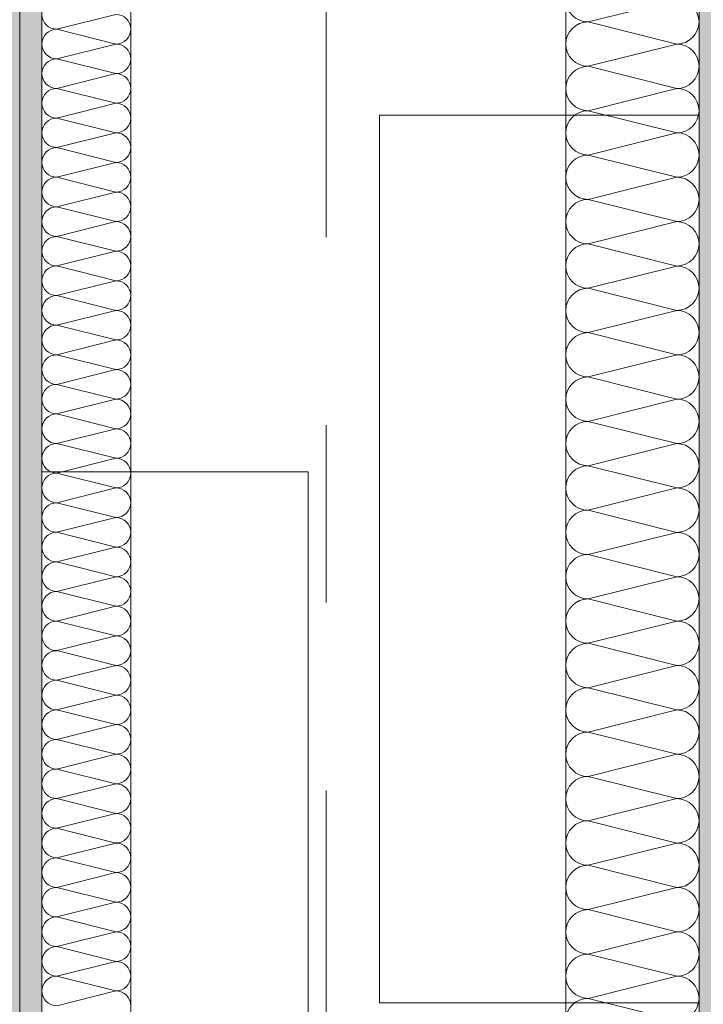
# Model space of a CAD drawing. Header units: metres. Extents: x -4 to 99, y -11 to 17.
# Tile 446 of 656: x 43.557 to 43.942, y 1.084 to 1.639. Entities that reach past the tile are written whole.
import ezdxf

# ---------------------------------------------------------------- set-up
doc = ezdxf.new("R2010")
doc.units = ezdxf.units.M
doc.header["$MEASUREMENT"] = 0
for name, pattern in [('DASHED', [0.015, 0.007, -0.008]), ('Strichlinie doppelt', [0.546806, 0.264583, -0.105833, 0.070556, -0.105833]), ('Wipeout_Contour', [1, 0, -1])]:
    doc.linetypes.add(name, pattern=pattern)
for name, color, linetype in [('152 - Bemaßung_ Beschriftung.Ausbau', 7, 'Continuous'), ('451 - Universal.Achsen Raster', 7, 'Continuous'), ('Neubau_606 - Struktur.Wand Innen Ausbau', 7, 'Continuous'), ('Neubau_802 - HKLSE.Sanitär', 7, 'Continuous')]:
    doc.layers.add(name, color=color, linetype=linetype)
doc.styles.add('ERSTELLTER_STIL_2', font='txt')
doc.dimstyles.new('ERSTELLTER_STIL__1', dxfattribs={"dimtxt": 0.1, "dimasz": 0.0532, "dimexe": 0.18, "dimexo": 0.0625, "dimgap": 0, "dimtad": 1, "dimzin": 0, "dimdsep": 46, "dimtxsty": 'ERSTELLTER_STIL_2', "dimblk": 'ARROWHEAD_2', "dimblk1": 'ARROWHEAD_2', "dimblk2": 'ARROWHEAD_2', "dimcen": 0.09, "dimse1": 1, "dimse2": 1, "dimclrd": 7, "dimclre": 7, "dimclrt": 7, "dimazin": 0, "dimtfac": 1, "dimtdec": 4, "dimtmove": 0, "dimatfit": 3, "dimfxl": 1, "dimtolj": 1, "dimtzin": 0, "dimarcsym": 0})
doc.dimstyles.new('ERSTELLTER_STIL__2', dxfattribs={"dimtxt": 0.1, "dimasz": 0.0532, "dimexe": 0.18, "dimexo": 0.0625, "dimgap": 0, "dimtad": 1, "dimtih": 1, "dimtoh": 1, "dimzin": 0, "dimdsep": 46, "dimtxsty": 'ERSTELLTER_STIL_2', "dimblk": 'ARROWHEAD_2', "dimblk1": 'ARROWHEAD_2', "dimblk2": 'ARROWHEAD_2', "dimcen": 0.09, "dimse1": 1, "dimse2": 1, "dimclrd": 7, "dimclre": 7, "dimclrt": 7, "dimazin": 0, "dimtfac": 1, "dimtdec": 4, "dimtmove": 0, "dimatfit": 3, "dimfxl": 1, "dimtolj": 1, "dimtzin": 0, "dimarcsym": 0})
pattern_1 = [(45, (0, 0), (-0.01767767, 0.01767767), [0, -0.025])]

# ---------------------------------------------------------------- blocks, each defined once
blk = doc.blocks.new('*X143')
at = {"layer": 'Neubau_606 - Struktur.Wand Innen Ausbau', "color": 7, "linetype": 'Continuous', "lineweight": 5}
for p, q in [((43.57832, 1.63335), (43.61166, 1.64168)), ((43.57832, 1.63335), (43.61166, 1.62501)), ((43.57832, 1.61668), (43.61166, 1.62501)), ((43.57832, 1.61668), (43.61166, 1.60835)), ((43.57832, 1.60001), (43.61166, 1.60835)), ((43.57832, 1.60001), (43.61166, 1.59168)), ((43.57832, 1.58335), (43.61166, 1.59168)), ((43.57832, 1.58335), (43.61166, 1.57501)), ((43.57832, 1.56668), (43.61166, 1.57501)), ((43.57832, 1.56668), (43.61166, 1.55835)), ((43.57832, 1.55001), (43.61166, 1.55835)), ((43.57832, 1.55001), (43.61166, 1.54168)), ((43.57832, 1.53335), (43.61166, 1.54168)), ((43.57832, 1.53335), (43.61166, 1.52501)), ((43.57832, 1.51668), (43.61166, 1.52501)), ((43.57832, 1.51668), (43.61166, 1.50835)), ((43.57832, 1.50001), (43.61166, 1.50835)), ((43.57832, 1.50001), (43.61166, 1.49168)), ((43.57832, 1.48335), (43.61166, 1.49168)), ((43.57832, 1.48335), (43.61166, 1.47501)), ((43.57832, 1.46668), (43.61166, 1.47501)), ((43.57832, 1.46668), (43.61166, 1.45835)), ((43.57832, 1.45001), (43.61166, 1.45835)), ((43.57832, 1.45001), (43.61166, 1.44168)), ((43.57832, 1.43335), (43.61166, 1.44168)), ((43.57832, 1.43335), (43.61166, 1.42501)), ((43.57832, 1.41668), (43.61166, 1.42501)), ((43.57832, 1.41668), (43.61166, 1.40835)), ((43.57832, 1.40001), (43.61166, 1.40835)), ((43.57832, 1.40001), (43.61166, 1.39168)), ((43.57832, 1.38335), (43.61166, 1.39168)), ((43.57832, 1.38335), (43.61166, 1.37501)), ((43.57832, 1.36668), (43.61166, 1.37501)), ((43.57832, 1.36668), (43.61166, 1.35835)), ((43.57832, 1.35001), (43.61166, 1.35835)), ((43.57832, 1.35001), (43.61166, 1.34168)), ((43.57832, 1.33335), (43.61166, 1.34168)), ((43.57832, 1.33335), (43.61166, 1.32501)), ((43.57832, 1.31668), (43.61166, 1.32501)), ((43.57832, 1.31668), (43.61166, 1.30835)), ((43.57832, 1.30001), (43.61166, 1.30835)), ((43.57832, 1.30001), (43.61166, 1.29168)), ((43.57832, 1.28335), (43.61166, 1.29168)), ((43.57832, 1.28335), (43.61166, 1.27501)), ((43.57832, 1.26668), (43.61166, 1.27501)), ((43.57832, 1.26668), (43.61166, 1.25835)), ((43.57832, 1.25001), (43.61166, 1.25835)), ((43.57832, 1.25001), (43.61166, 1.24168)), ((43.57832, 1.23335), (43.61166, 1.24168)), ((43.57832, 1.23335), (43.61166, 1.22501)), ((43.57832, 1.21668), (43.61166, 1.22501)), ((43.57832, 1.21668), (43.61166, 1.20835)), ((43.57832, 1.20001), (43.61166, 1.20835)), ((43.57832, 1.20001), (43.61166, 1.19168)), ((43.57832, 1.18335), (43.61166, 1.19168)), ((43.57832, 1.18335), (43.61166, 1.17501)), ((43.57832, 1.16668), (43.61166, 1.17501)), ((43.57832, 1.16668), (43.61166, 1.15835)), ((43.57832, 1.15001), (43.61166, 1.15835)), ((43.57832, 1.15001), (43.61166, 1.14168)), ((43.57832, 1.13335), (43.61166, 1.14168)), ((43.57832, 1.13335), (43.61166, 1.12501)), ((43.57832, 1.11668), (43.61166, 1.12501)), ((43.57832, 1.11668), (43.61166, 1.10835)), ((43.57832, 1.10001), (43.61166, 1.10835)), ((43.57832, 1.10001), (43.61166, 1.09168)), ((43.57832, 1.08335), (43.61166, 1.09168))]:
    blk.add_line(p, q, dxfattribs=at)
for centre, start, end in [((43.57832, 1.64168), 180, 270), ((43.61166, 1.63335), 0, 90), ((43.57832, 1.62501), 90, 180), ((43.61166, 1.63335), 270, 0), ((43.57832, 1.62501), 180, 270), ((43.61166, 1.61668), 0, 90), ((43.57832, 1.60835), 90, 180), ((43.61166, 1.61668), 270, 0), ((43.57832, 1.60835), 180, 270), ((43.61166, 1.60001), 0, 90), ((43.57832, 1.59168), 90, 180), ((43.61166, 1.60001), 270, 0), ((43.57832, 1.59168), 180, 270), ((43.61166, 1.58335), 0, 90), ((43.57832, 1.57501), 90, 180), ((43.61166, 1.58335), 270, 0), ((43.57832, 1.57501), 180, 270), ((43.61166, 1.56668), 0, 90), ((43.57832, 1.55835), 90, 180), ((43.61166, 1.56668), 270, 0), ((43.57832, 1.55835), 180, 270), ((43.61166, 1.55001), 0, 90), ((43.57832, 1.54168), 90, 180), ((43.61166, 1.55001), 270, 0), ((43.57832, 1.54168), 180, 270), ((43.61166, 1.53335), 0, 90), ((43.57832, 1.52501), 90, 180), ((43.61166, 1.53335), 270, 0), ((43.57832, 1.52501), 180, 270), ((43.61166, 1.51668), 0, 90), ((43.57832, 1.50835), 90, 180), ((43.61166, 1.51668), 270, 0), ((43.57832, 1.50835), 180, 270), ((43.61166, 1.50001), 0, 90), ((43.57832, 1.49168), 90, 180), ((43.61166, 1.50001), 270, 0), ((43.57832, 1.49168), 180, 270), ((43.61166, 1.48335), 0, 90), ((43.57832, 1.47501), 90, 180), ((43.61166, 1.48335), 270, 0), ((43.57832, 1.47501), 180, 270), ((43.61166, 1.46668), 0, 90), ((43.57832, 1.45835), 90, 180), ((43.61166, 1.46668), 270, 0), ((43.57832, 1.45835), 180, 270), ((43.61166, 1.45001), 0, 90), ((43.57832, 1.44168), 90, 180), ((43.61166, 1.45001), 270, 0), ((43.57832, 1.44168), 180, 270), ((43.61166, 1.43335), 0, 90), ((43.57832, 1.42501), 90, 180), ((43.61166, 1.43335), 270, 0), ((43.57832, 1.42501), 180, 270), ((43.61166, 1.41668), 0, 90), ((43.57832, 1.40835), 90, 180), ((43.61166, 1.41668), 270, 0), ((43.57832, 1.40835), 180, 270), ((43.61166, 1.40001), 0, 90), ((43.57832, 1.39168), 90, 180), ((43.61166, 1.40001), 270, 0), ((43.57832, 1.39168), 180, 270), ((43.61166, 1.38335), 0, 90), ((43.57832, 1.37501), 90, 180), ((43.61166, 1.38335), 270, 0), ((43.57832, 1.37501), 180, 270), ((43.61166, 1.36668), 0, 90), ((43.57832, 1.35835), 90, 180), ((43.61166, 1.36668), 270, 0), ((43.57832, 1.35835), 180, 270), ((43.61166, 1.35001), 0, 90), ((43.57832, 1.34168), 90, 180), ((43.61166, 1.35001), 270, 0), ((43.57832, 1.34168), 180, 270), ((43.61166, 1.33335), 0, 90), ((43.57832, 1.32501), 90, 180), ((43.61166, 1.33335), 270, 0), ((43.57832, 1.32501), 180, 270), ((43.61166, 1.31668), 0, 90), ((43.57832, 1.30835), 90, 180), ((43.61166, 1.31668), 270, 0), ((43.57832, 1.30835), 180, 270), ((43.61166, 1.30001), 0, 90), ((43.57832, 1.29168), 90, 180), ((43.61166, 1.30001), 270, 0), ((43.57832, 1.29168), 180, 270), ((43.61166, 1.28335), 0, 90), ((43.57832, 1.27501), 90, 180), ((43.61166, 1.28335), 270, 0), ((43.57832, 1.27501), 180, 270), ((43.61166, 1.26668), 0, 90), ((43.57832, 1.25835), 90, 180), ((43.61166, 1.26668), 270, 0), ((43.57832, 1.25835), 180, 270), ((43.61166, 1.25001), 0, 90), ((43.57832, 1.24168), 90, 180), ((43.61166, 1.25001), 270, 0), ((43.57832, 1.24168), 180, 270), ((43.61166, 1.23335), 0, 90), ((43.57832, 1.22501), 90, 180), ((43.61166, 1.23335), 270, 0), ((43.57832, 1.22501), 180, 270), ((43.61166, 1.21668), 0, 90), ((43.57832, 1.20835), 90, 180), ((43.61166, 1.21668), 270, 0), ((43.57832, 1.20835), 180, 270), ((43.61166, 1.20001), 0, 90), ((43.57832, 1.19168), 90, 180), ((43.61166, 1.20001), 270, 0), ((43.57832, 1.19168), 180, 270), ((43.61166, 1.18335), 0, 90), ((43.57832, 1.17501), 90, 180), ((43.61166, 1.18335), 270, 0), ((43.57832, 1.17501), 180, 270), ((43.61166, 1.16668), 0, 90), ((43.57832, 1.15835), 90, 180), ((43.61166, 1.16668), 270, 0), ((43.57832, 1.15835), 180, 270), ((43.61166, 1.15001), 0, 90), ((43.57832, 1.14168), 90, 180), ((43.61166, 1.15001), 270, 0), ((43.57832, 1.14168), 180, 270), ((43.61166, 1.13335), 0, 90), ((43.57832, 1.12501), 90, 180), ((43.61166, 1.13335), 270, 0), ((43.57832, 1.12501), 180, 270), ((43.61166, 1.11668), 0, 90), ((43.57832, 1.10835), 90, 180), ((43.61166, 1.11668), 270, 0), ((43.57832, 1.10835), 180, 270), ((43.61166, 1.10001), 0, 90), ((43.57832, 1.09168), 90, 180), ((43.61166, 1.10001), 270, 0), ((43.57832, 1.09168), 180, 270), ((43.61166, 1.08335), 0, 90)]:
    blk.add_arc(centre, 0.00833, start, end, dxfattribs=at)
blk = doc.blocks.new('*X160')
at = {"layer": 'Neubau_606 - Struktur.Wand Innen Ausbau', "color": 7, "linetype": 'Continuous', "lineweight": 5}
for p, q in [((43.92749, 1.64999), (43.87749, 1.63749)), ((43.92749, 1.62499), (43.87749, 1.63749)), ((43.92749, 1.62499), (43.87749, 1.61249)), ((43.92749, 1.59999), (43.87749, 1.61249)), ((43.92749, 1.59999), (43.87749, 1.58749)), ((43.92749, 1.57499), (43.87749, 1.58749)), ((43.92749, 1.57499), (43.87749, 1.56249)), ((43.92749, 1.54999), (43.87749, 1.56249)), ((43.92749, 1.54999), (43.87749, 1.53749)), ((43.92749, 1.52499), (43.87749, 1.53749)), ((43.92749, 1.52499), (43.87749, 1.51249)), ((43.92749, 1.49999), (43.87749, 1.51249)), ((43.92749, 1.49999), (43.87749, 1.48749)), ((43.92749, 1.47499), (43.87749, 1.48749)), ((43.92749, 1.47499), (43.87749, 1.46249)), ((43.92749, 1.44999), (43.87749, 1.46249)), ((43.92749, 1.44999), (43.87749, 1.43749)), ((43.92749, 1.42499), (43.87749, 1.43749)), ((43.92749, 1.42499), (43.87749, 1.41249)), ((43.92749, 1.39999), (43.87749, 1.41249)), ((43.92749, 1.39999), (43.87749, 1.38749)), ((43.92749, 1.37499), (43.87749, 1.38749)), ((43.92749, 1.37499), (43.87749, 1.36249)), ((43.92749, 1.34999), (43.87749, 1.36249)), ((43.92749, 1.34999), (43.87749, 1.33749)), ((43.92749, 1.32499), (43.87749, 1.33749)), ((43.92749, 1.32499), (43.87749, 1.31249)), ((43.92749, 1.29999), (43.87749, 1.31249)), ((43.92749, 1.29999), (43.87749, 1.28749)), ((43.92749, 1.27499), (43.87749, 1.28749)), ((43.92749, 1.27499), (43.87749, 1.26249)), ((43.92749, 1.24999), (43.87749, 1.26249)), ((43.92749, 1.24999), (43.87749, 1.23749)), ((43.92749, 1.22499), (43.87749, 1.23749)), ((43.92749, 1.22499), (43.87749, 1.21249)), ((43.92749, 1.19999), (43.87749, 1.21249)), ((43.92749, 1.19999), (43.87749, 1.18749)), ((43.92749, 1.17499), (43.87749, 1.18749)), ((43.92749, 1.17499), (43.87749, 1.16249)), ((43.92749, 1.14999), (43.87749, 1.16249)), ((43.92749, 1.14999), (43.87749, 1.13749)), ((43.92749, 1.12499), (43.87749, 1.13749)), ((43.92749, 1.12499), (43.87749, 1.11249)), ((43.92749, 1.09999), (43.87749, 1.11249)), ((43.92749, 1.09999), (43.87749, 1.08749)), ((43.92749, 1.07499), (43.87749, 1.08749))]:
    blk.add_line(p, q, dxfattribs=at)
for centre, start, end in [((43.87749, 1.64999), 180, 270), ((43.92749, 1.63749), 360, 90), ((43.87749, 1.62499), 90, 180), ((43.92749, 1.63749), 270, 360), ((43.87749, 1.62499), 180, 270), ((43.92749, 1.61249), 360, 90), ((43.87749, 1.59999), 90, 180), ((43.92749, 1.61249), 270, 360), ((43.87749, 1.59999), 180, 270), ((43.92749, 1.58749), 360, 90), ((43.87749, 1.57499), 90, 180), ((43.92749, 1.58749), 270, 360), ((43.87749, 1.57499), 180, 270), ((43.92749, 1.56249), 360, 90), ((43.87749, 1.54999), 90, 180), ((43.92749, 1.56249), 270, 360), ((43.87749, 1.54999), 180, 270), ((43.92749, 1.53749), 360, 90), ((43.87749, 1.52499), 90, 180), ((43.92749, 1.53749), 270, 360), ((43.87749, 1.52499), 180, 270), ((43.92749, 1.51249), 360, 90), ((43.87749, 1.49999), 90, 180), ((43.92749, 1.51249), 270, 360), ((43.87749, 1.49999), 180, 270), ((43.92749, 1.48749), 360, 90), ((43.87749, 1.47499), 90, 180), ((43.92749, 1.48749), 270, 360), ((43.87749, 1.47499), 180, 270), ((43.92749, 1.46249), 360, 90), ((43.87749, 1.44999), 90, 180), ((43.92749, 1.46249), 270, 360), ((43.87749, 1.44999), 180, 270), ((43.92749, 1.43749), 360, 90), ((43.87749, 1.42499), 90, 180), ((43.92749, 1.43749), 270, 360), ((43.87749, 1.42499), 180, 270), ((43.92749, 1.41249), 360, 90), ((43.87749, 1.39999), 90, 180), ((43.92749, 1.41249), 270, 360), ((43.87749, 1.39999), 180, 270), ((43.92749, 1.38749), 360, 90), ((43.87749, 1.37499), 90, 180), ((43.92749, 1.38749), 270, 360), ((43.87749, 1.37499), 180, 270), ((43.92749, 1.36249), 360, 90), ((43.87749, 1.34999), 90, 180), ((43.92749, 1.36249), 270, 360), ((43.87749, 1.34999), 180, 270), ((43.92749, 1.33749), 360, 90), ((43.87749, 1.32499), 90, 180), ((43.92749, 1.33749), 270, 360), ((43.87749, 1.32499), 180, 270), ((43.92749, 1.31249), 360, 90), ((43.87749, 1.29999), 90, 180), ((43.92749, 1.31249), 270, 360), ((43.87749, 1.29999), 180, 270), ((43.92749, 1.28749), 360, 90), ((43.87749, 1.27499), 90, 180), ((43.92749, 1.28749), 270, 360), ((43.87749, 1.27499), 180, 270), ((43.92749, 1.26249), 360, 90), ((43.87749, 1.24999), 90, 180), ((43.92749, 1.26249), 270, 360), ((43.87749, 1.24999), 180, 270), ((43.92749, 1.23749), 360, 90), ((43.87749, 1.22499), 90, 180), ((43.92749, 1.23749), 270, 360), ((43.87749, 1.22499), 180, 270), ((43.92749, 1.21249), 360, 90), ((43.87749, 1.19999), 90, 180), ((43.92749, 1.21249), 270, 360), ((43.87749, 1.19999), 180, 270), ((43.92749, 1.18749), 360, 90), ((43.87749, 1.17499), 90, 180), ((43.92749, 1.18749), 270, 360), ((43.87749, 1.17499), 180, 270), ((43.92749, 1.16249), 360, 90), ((43.87749, 1.14999), 90, 180), ((43.92749, 1.16249), 270, 360), ((43.87749, 1.14999), 180, 270), ((43.92749, 1.13749), 360, 90), ((43.87749, 1.12499), 90, 180), ((43.92749, 1.13749), 270, 360), ((43.87749, 1.12499), 180, 270), ((43.92749, 1.11249), 360, 90), ((43.87749, 1.09999), 90, 180), ((43.92749, 1.11249), 270, 360), ((43.87749, 1.09999), 180, 270), ((43.92749, 1.08749), 360, 90), ((43.87749, 1.07499), 90, 180), ((43.92749, 1.08749), 270, 360)]:
    blk.add_arc(centre, 0.0125, start, end, dxfattribs=at)
blk = doc.blocks.new('*D599')
at = {"layer": '152 - Bemaßung_ Beschriftung.Ausbau', "color": 7, "linetype": 'Continuous', "lineweight": 5}
for p, q in [((43.96499, 2.09752), (43.96499, 2.20252)), ((43.9852, 2.18502), (43.94478, 2.11502)), ((45.4852, 2.18502), (45.44478, 2.11502)), ((41.88498, 2.15002), (43.96499, 2.15002)), ((43.96499, 2.15002), (45.46499, 2.15002))]:
    blk.add_line(p, q, dxfattribs=at)
at = {"layer": '152 - Bemaßung_ Beschriftung.Ausbau', "color": 7, "lineweight": 5, "char_height": 0.1, "attachment_point": 7, "style": 'ERSTELLTER_STIL_2'}
for s, insert in [('\\A1;{\\pql;\\fArial|b0|i0|c0|p38;1,50}', (44.54402, 2.17002)), ('\\A1;{\\pql;\\fArial|b0|i0|c0|p38;3}', (45.36888, 2.17002))]:
    blk.add_mtext(s, dxfattribs=dict(at, insert=insert))
blk = doc.blocks.new('ARROWHEAD_2')
at = {"color": 0, "linetype": 'Continuous', "lineweight": 0}
for p, q in [((-0.378, -0.655), (0.378, 0.655)), ((0, 0), (-1, 0))]:
    blk.add_line(p, q, dxfattribs=at)
blk = doc.blocks.new('*D610')
at = {"layer": '152 - Bemaßung_ Beschriftung.Ausbau', "color": 7, "linetype": 'Continuous', "lineweight": 5}
for p, q in [((45.78033, 0.245), (45.78033, 3.72)), ((45.74533, 0.26521), (45.81533, 0.22479)), ((45.83283, 0.245), (45.72783, 0.245)), ((45.78033, 0.005), (45.78033, 0.245)), ((45.74533, 0.02521), (45.81533, -0.01521)), ((45.83283, 0.005), (45.72783, 0.005)), ((45.78033, -0.02923), (45.78033, 0.005))]:
    blk.add_line(p, q, dxfattribs=at)
at = {"color": 254, "linetype": 'Wipeout_Contour', "lineweight": 0, "ltscale": 182.85335}
blk.add_wipeout([(45.78176, 0.02769), (45.78176, 0.22231), (45.6389, 0.22231), (45.6389, 0.02769)], dxfattribs=at).dxf.layer = '152 - Bemaßung_ Beschriftung.Ausbau'
at = {"layer": '152 - Bemaßung_ Beschriftung.Ausbau', "color": 7, "lineweight": 5, "insert": (45.76033, 0.04911), "char_height": 0.1, "attachment_point": 7, "rotation": 90, "style": 'ERSTELLTER_STIL_2'}
blk.add_mtext('\\A1;{\\pql;\\fArial|b0|i0|c0|p38;24}', dxfattribs=at)
blk = doc.blocks.new('*D611')
at = {"layer": '152 - Bemaßung_ Beschriftung.Ausbau', "color": 7, "linetype": 'Continuous', "lineweight": 5}
for p, q in [((45.74533, 3.7402), (45.81533, 3.69979)), ((45.83283, 3.72), (45.72783, 3.72)), ((45.78033, 0.245), (45.78033, 3.72)), ((45.74533, 0.26521), (45.81533, 0.22479))]:
    blk.add_line(p, q, dxfattribs=at)
at = {"layer": '152 - Bemaßung_ Beschriftung.Ausbau', "color": 7, "lineweight": 5, "char_height": 0.1, "attachment_point": 7, "rotation": 90, "style": 'ERSTELLTER_STIL_2'}
for s, insert in [('\\A1;{\\pql;\\fArial|b0|i0|c0|p38;17\\fArial|b0|i0|c0|p38;\\A1{\\H.66x;\\S5^  ;}}', (45.76142, 3.49791)), ('\\A1;{\\pql;\\fArial|b0|i0|c0|p38;3,47\\fArial|b0|i0|c0|p38;\\A1{\\H.66x;\\S5^  ;}}', (45.77974, 1.7235))]:
    blk.add_mtext(s, dxfattribs=dict(at, insert=insert))

msp = doc.modelspace()

# ---------------------------------------------------------------- hatches: boundary and pattern name
at = {"layer": 'Neubau_606 - Struktur.Wand Innen Ausbau', "linetype": 'Continuous', "lineweight": 0, "true_color": 0x000000}
h = msp.add_hatch(dxfattribs=at)
h.set_pattern_fill('Gips_0001', color=18, style=0, pattern_type=2)
h.set_pattern_definition(pattern_1)
h.paths.add_polyline_path([(43.54499, 4.0475), (43.54499, 0.255), (43.55749, 0.255), (43.55749, 4.0475)])
h = msp.add_hatch(dxfattribs=at)
h.set_pattern_fill('Gips_0001', color=18, style=0, pattern_type=2)
h.set_pattern_definition(pattern_1)
h.paths.add_polyline_path([(43.56999, 4.035), (43.55749, 4.035), (43.55749, 0.255), (43.56999, 0.255)])
h = msp.add_hatch(dxfattribs=at)
h.set_pattern_fill('Gips_0001', color=18, style=0, pattern_type=2)
h.set_pattern_definition(pattern_1)
h.paths.add_polyline_path([(43.93999, 3.7325), (43.93999, 0.70998), (43.95249, 0.70998), (43.95249, 3.72937), (43.94832, 3.7325)])

# ---------------------------------------------------------------- linework, layer by layer
at = {"layer": '451 - Universal.Achsen Raster', "color": 160, "linetype": 'Strichlinie doppelt', "lineweight": 9, "true_color": 0x3232ff}
msp.add_line((43.72999, -10.585), (43.72999, 16.355), dxfattribs=at)
at = {"layer": 'Neubau_606 - Struktur.Wand Innen Ausbau', "color": 1, "linetype": 'Continuous', "lineweight": 5}
for p, q in [((43.55749, 4.035), (43.55749, 0.255)), ((43.56999, 3.985), (43.56999, 0.70998)), ((43.93999, 0.70998), (43.93999, 3.7325))]:
    msp.add_line(p, q, dxfattribs=at)
at = {"layer": 'Neubau_606 - Struktur.Wand Innen Ausbau', "color": 1, "linetype": 'Continuous', "lineweight": 5, "flags": 128}
for points in [[(43.61999, 0.70998), (43.61999, 3.985)], [(43.86499, 3.795), (43.86499, 0.70998)]]:
    msp.add_lwpolyline(points, dxfattribs=at)
at = {"layer": 'Neubau_802 - HKLSE.Sanitär', "color": 1, "linetype": 'Continuous', "lineweight": 9}
for p, q in [((43.75999, 1.58498), (43.75999, 1.08498)), ((43.93999, 1.58498), (43.75999, 1.58498)), ((43.93999, 1.58498), (43.93999, 1.08498)), ((43.56999, 1.384), (43.56999, 0.884)), ((43.71999, 1.384), (43.56999, 1.384)), ((43.71999, 1.384), (43.71999, 0.884)), ((43.93999, 1.08498), (43.75999, 1.08498))]:
    msp.add_line(p, q, dxfattribs=at)
at = {"layer": 'Neubau_802 - HKLSE.Sanitär', "color": 1, "linetype": 'DASHED', "lineweight": 9, "flags": 128}
for points in [[(43.75999, 1.58498), (43.75999, 1.08498)], [(43.93999, 1.58498), (43.75999, 1.58498)], [(43.93999, 1.08498), (43.93999, 1.58498)], [(43.56999, 1.384), (43.56999, 0.884)], [(43.71999, 1.384), (43.56999, 1.384)], [(43.71999, 0.884), (43.71999, 1.384)], [(43.75999, 1.08498), (43.93999, 1.08498)]]:
    msp.add_lwpolyline(points, dxfattribs=at)

# ---------------------------------------------------------------- block references
at = {"layer": 'Neubau_606 - Struktur.Wand Innen Ausbau', "color": 1, "lineweight": 13}
for name in ['*X143', '*X160']:
    msp.add_blockref(name, (0, 0), dxfattribs=at)

# ---------------------------------------------------------------- dimensions: what is measured, and where the dimension line sits
at = {"layer": '152 - Bemaßung_ Beschriftung.Ausbau', "color": 7, "linetype": 'Continuous', "lineweight": 5}
dim = msp.add_linear_dim(base=(45.46499, 2.15002), p1=(43.96499, 0.70998), p2=(45.46499, 3.72), dimstyle='ERSTELLTER_STIL__2', dxfattribs=at)
dim.commit()
dim.dimension.update_dxf_attribs({"geometry": '*D599', "text_midpoint": (44.6739, 2.22002), "dimtype": 160})

# ---------------------------------------------------------------- next in the draw order: dimensions: what is measured, and where the dimension line sits
dim = msp.add_linear_dim(base=(45.78033, 0.245), p1=(21.9375, 0.005), p2=(22.1775, 0.245), angle=90, dimstyle='ERSTELLTER_STIL__1', dxfattribs=at)
dim.commit()
dim.dimension.update_dxf_attribs({"geometry": '*D610', "text_midpoint": (45.71033, 0.12535), "dimtype": 160, "text_rotation": 90})

# ---------------------------------------------------------------- next in the draw order: dimensions: what is measured, and where the dimension line sits
dim = msp.add_linear_dim(base=(45.780333, 3.719998), p1=(22.1775, 0.245), p2=(44.709987, 3.719998), angle=90, dimstyle='ERSTELLTER_STIL__1', dxfattribs=at)
dim.commit()
dim.dimension.update_dxf_attribs({"geometry": '*D611', "text_midpoint": (45.710333, 1.988441), "dimtype": 160, "text_rotation": 90})

doc.saveas('drawing.dxf')
